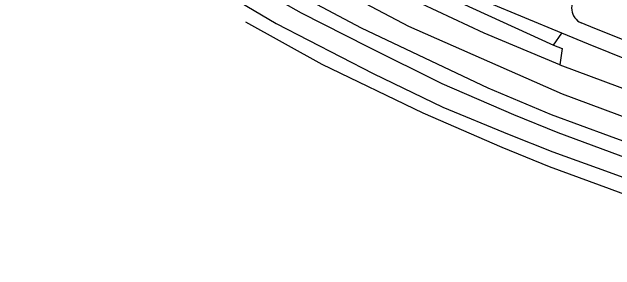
# Model space of a CAD drawing. Extents: x 159902 to 161769, y 383692 to 384875.
# Drawn here: x 160524 to 160701.7, y 383695.2 to 383771.4 of the extents above; entities that cross this region are included whole.
import ezdxf

# ---------------------------------------------------------------- set-up
doc = ezdxf.new("R2010")
doc.units = 0
for name, color, linetype in [('BLT_Basislijn', 7, 'Continuous'), ('BLT_Spoorlijn', 7, 'Continuous'), ('BLT_Vlakafsluiter', 7, 'Continuous')]:
    doc.layers.add(name, color=color, linetype=linetype)

msp = doc.modelspace()

# ---------------------------------------------------------------- linework, layer by layer
at = {"layer": 'BLT_Basislijn'}
for p, q in [((160642.4, 383780.51), (160683.65, 383761.53)), ((160717.1, 383757.96), (160700, 383764.8)), ((160718.79, 383751.9), (160700, 383759.42))]:
    msp.add_line(p, q, dxfattribs=at)
for points in [[(160685.49, 383755.81), (160663.23, 383765.09), (160640.11, 383776.07), (160615.32, 383788.84), (160570.09, 383815.07), (160559.86, 383821.42), (160549.35, 383829.03)], [(160686.08, 383765.12), (160664.3, 383774.2), (160628.85, 383790.24)], [(160689.16, 383773.78), (160689.03, 383773.18), (160688.98, 383772.57), (160689.01, 383771.95), (160689.12, 383771.35), (160689.3, 383770.76), (160689.57, 383770.21), (160689.9, 383769.69), (160690.29, 383769.22), (160690.74, 383768.8), (160691.25, 383768.45), (160691.75, 383768.19)], [(160700, 383764.8), (160695.8, 383766.48), (160691.75, 383768.19)], [(160700, 383759.42), (160693.91, 383761.85), (160686.08, 383765.12)], [(160683.65, 383761.53), (160686.23, 383760.61), (160685.49, 383755.81)], [(160685.49, 383755.81), (160720.85, 383742.55), (160748.29, 383733.34), (160752.8, 383732.1)]]:
    msp.add_lwpolyline(points, dxfattribs=at)
at = {"layer": 'BLT_Spoorlijn'}
for points in [[(160793.13, 383713.32), (160766.04, 383720.12), (160726.94, 383731.96), (160686.31, 383747.06), (160640.98, 383767.11), (160598.87, 383789.48), (160558.68, 383814.33), (160516.13, 383845.06)], [(160559.53, 383800.41), (160582.92, 383786.04), (160609.25, 383771.11), (160628.77, 383761.16), (160650.68, 383750.29), (160671.86, 383741.08), (160684.94, 383735.73)], [(160566.71, 383800.78), (160595.62, 383783.46), (160626.93, 383766.69), (160664.31, 383749), (160682.91, 383741.08)], [(160559.16, 383793.41), (160601.88, 383767.98), (160630.43, 383753.24), (160651.05, 383743.29), (160670.57, 383735.18), (160683.46, 383730.02)], [(160592.85, 383768.43), (160615.33, 383756), (160645.16, 383741.63), (160668.36, 383731.49), (160682.36, 383725.78)], [(160682.91, 383741.08), (160700, 383734.84)], [(160684.94, 383735.73), (160700, 383730.17)], [(160700, 383734.84), (160719.74, 383727.62), (160752.52, 383717.12), (160780.15, 383709.57), (160788.69, 383707.71)], [(160700, 383730.17), (160713.85, 383725.05), (160754.55, 383712.15), (160781.62, 383704.96), (160785.77, 383704.03)], [(160683.46, 383730.02), (160700, 383724.02)], [(160682.36, 383725.78), (160700, 383719.23)], [(160700, 383724.02), (160721.03, 383716.38), (160740.18, 383710.12), (160756.94, 383704.96), (160781.35, 383698.46)], [(160700, 383719.23), (160714.59, 383713.8), (160738.34, 383706.25), (160763.57, 383698.88), (160778.74, 383695.17)]]:
    msp.add_lwpolyline(points, dxfattribs=at)
at = {"layer": 'BLT_Vlakafsluiter'}
msp.add_line((160683.65, 383761.53), (160686.08, 383765.12), dxfattribs=at)

doc.saveas('drawing.dxf')
